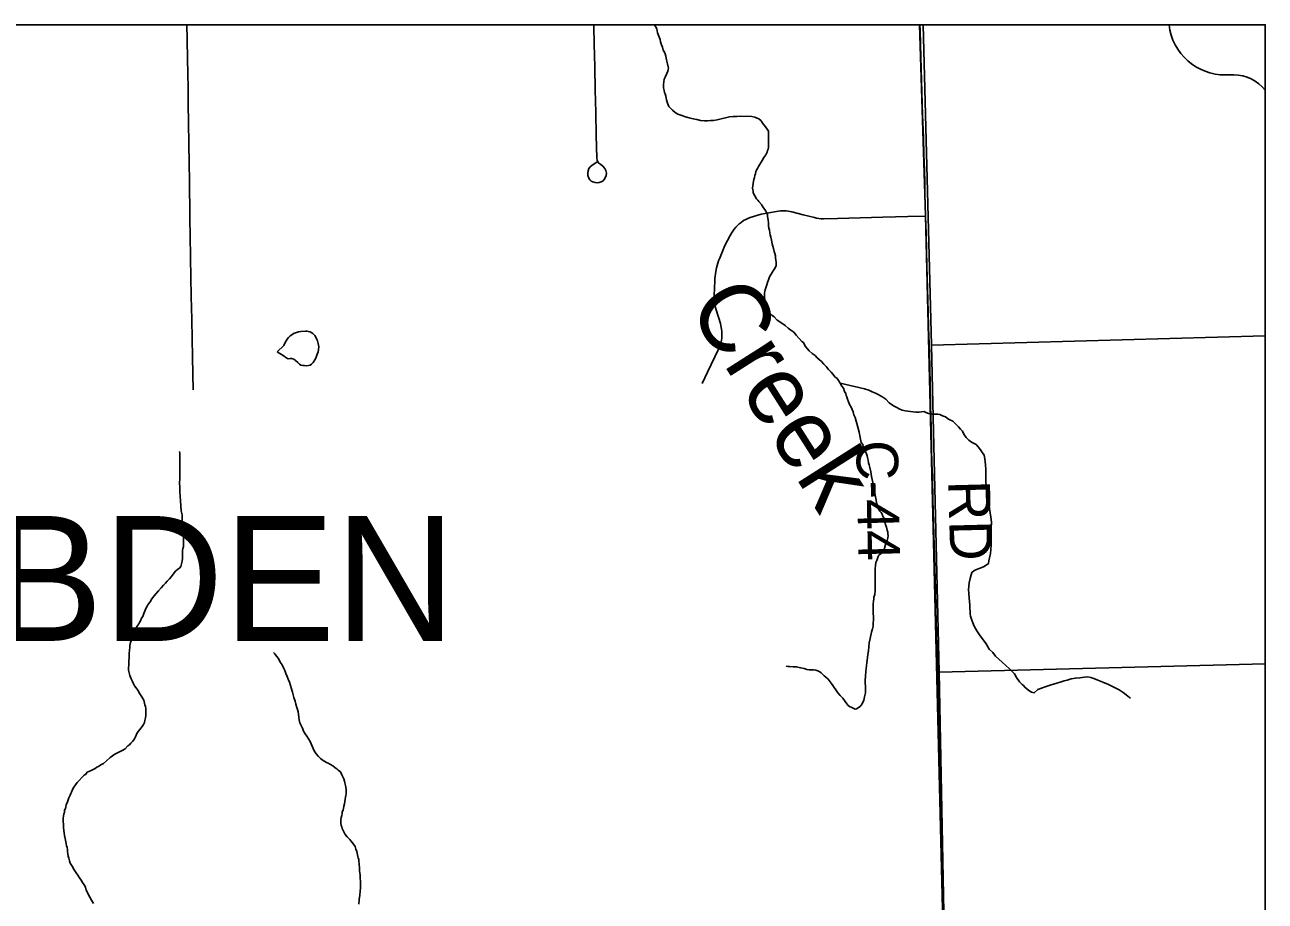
# Model space of a CAD drawing. Extents: x 103424 to 286016, y 38711 to 110967.
# Drawn here: x 166691 to 175680, y 104613 to 110967 of the extents above; entities that cross this region are included whole.
import ezdxf

# ---------------------------------------------------------------- set-up
doc = ezdxf.new("R2010")
doc.units = 0
for name, color, linetype in [('GM_X_Corporation', 7, 'Continuous'), ('GM_X_County_Road', 7, 'Continuous'), ('GM_X_County_Road_Text', 7, 'Continuous'), ('GM_X_Minor_Lake', 7, 'Continuous'), ('GM_X_Minor_River', 7, 'Continuous'), ('GM_X_Minor_River_Text', 7, 'Continuous'), ('GM_X_State_Shield', 7, 'Continuous'), ('GM_X_Township_Road', 7, 'Continuous'), ('GM_X_Township_Text', 7, 'Continuous')]:
    doc.layers.add(name, color=color, linetype=linetype)

msp = doc.modelspace()

# ---------------------------------------------------------------- linework, layer by layer
at = {"layer": 'GM_X_Corporation'}
for points in [[(103423.7, 96534.8), (103423.7, 38711.2), (175679.7, 38711.2), (175679.7, 110967.2), (119699, 110967.2), (119716.9, 106542.5), (119719.8, 106322.8), (119720.8, 106006.3), (119709.7, 99445.7), (119706.4, 99064.2), (119663.9, 96690), (117026.4, 96688.2), (115542.1, 96665), (105081.7, 96574.5)], [(173175.4, 110967.2), (148354.5, 110967.2), (148366.5, 110284), (148366.4, 110242.2), (148494.2, 102114.7), (148500.5, 101714.1), (148505.8, 101377.4), (148509.9, 101119.2), (148594.2, 97294.7), (158050.5, 97608.1), (158064.2, 97608.5), (162306.4, 97749.1), (162479.3, 97753.8), (165116.9, 97825.6), (173478.4, 98058.2), (173457.5, 99090), (173443.3, 99817.2), (173398.5, 101988.3), (173365.2, 103570.9), (173327.2, 105148.6), (173218, 109584.4)], [(175679.7, 98096.3), (175679.7, 110967.2), (173175.4, 110967.2), (173218, 109584.4), (173327.2, 105148.6), (173365.2, 103570.9), (173398.5, 101988.3), (173443.3, 99817.2), (173457.5, 99090), (173478.4, 98058.2)], [(175679.7, 108713), (175679.7, 110967.2), (173201.6, 110967.2), (173261.7, 108645.3)], [(175679.7, 106333.5), (175679.7, 108713), (173261.7, 108645.3), (173268.9, 108327.6), (173317.5, 106273.1)], [(175679.7, 103480.7), (175679.7, 106333.5), (173317.5, 106273.1), (173373.4, 103413.2)]]:
    msp.add_lwpolyline(points, close=True, dxfattribs=at)
at = {"layer": 'GM_X_County_Road'}
msp.add_lwpolyline([(173342.8, 104554.4), (173340.8, 104646), (173337.1, 104811), (173334.7, 104914), (173332.4, 105016.9), (173329.7, 105158.3), (173326.9, 105299.7), (173324.1, 105464.8), (173322.4, 105564), (173320.7, 105663.3), (173317.6, 105788.1), (173314.6, 105912.8), (173310.5, 106077.8), (173306.5, 106242.8), (173303.9, 106349.4), (173301.3, 106455.9), (173298.3, 106562.5), (173294, 106727.5), (173290.2, 106876.7), (173286.3, 107026), (173281.7, 107191), (173277.1, 107356), (173274.8, 107440.6), (173272.4, 107525.3), (173267.8, 107690.3), (173265.1, 107789.3), (173262.3, 107888.4), (173258.7, 108047.7), (173255, 108207.1), (173252, 108348.9), (173249, 108490.7), (173244.2, 108655.7), (173240.8, 108772.3), (173237.4, 108888.9), (173233.1, 109053.9), (173228.9, 109218.9), (173225.9, 109335.5), (173222.8, 109452.2), (173218.8, 109579.7), (173214.3, 109744.7), (173212.1, 109827.4), (173209.9, 109910.1), (173206.2, 110029.7), (173202.6, 110149.3), (173197.5, 110314.3), (173192.5, 110479.3), (173187.5, 110644.3), (173184.7, 110735.5), (173182, 110826.6), (173179.3, 110925), (173178.2, 110967.2)], dxfattribs=at)
at = {"layer": 'GM_X_Minor_Lake'}
for points in [[(168520.8, 108596.4), (168571.5, 108564.3), (168583.7, 108554.2), (168599.9, 108546.2), (168614.1, 108548.3), (168624.1, 108548.4), (168640.3, 108542.4), (168652.5, 108532.3), (168668.8, 108518.3), (168681, 108506.2), (168691.1, 108500.2), (168707.3, 108496.2), (168717.4, 108496.3), (168731.6, 108494.3), (168745.7, 108496.4), (168757.8, 108500.5), (168767.8, 108506.6), (168779.9, 108518.8), (168791.9, 108537.1), (168799.9, 108551.3), (168807.8, 108571.5), (168815.8, 108595.8), (168819.7, 108614.1), (168821.6, 108632.3), (168817.4, 108656.5), (168815.3, 108666.6), (168811.2, 108676.7), (168807.1, 108686.8), (168803, 108698.9), (168792.8, 108715), (168778.6, 108729.1), (168758.3, 108741.1), (168746.2, 108743.1), (168736.1, 108747.1), (168726.2, 108747.1)], [(168726.2, 108747.1), (168691.7, 108742.8), (168675.5, 108740.7), (168653.3, 108734.6), (168643.2, 108730.5), (168627.1, 108720.3), (168613, 108712.1), (168601, 108699.9), (168593, 108687.8), (168585, 108675.6), (168577, 108663.4), (168567, 108643.1)], [(168567, 108643.1), (168520.8, 108596.4)]]:
    msp.add_lwpolyline(points, dxfattribs=at)
at = {"layer": 'GM_X_Minor_River'}
for points in [[(171255, 110967.2), (171261.9, 110955.8), (171270.1, 110937.6), (171274.2, 110923.5), (171276.3, 110909.4), (171294.8, 110860.9), (171298.9, 110844.8), (171305.1, 110822.6), (171311.3, 110804.4), (171317.5, 110784.2), (171325.7, 110768.1), (171331.8, 110755.9), (171335.9, 110739.8), (171342.2, 110713.5), (171348.4, 110683.2), (171352.6, 110663), (171354.7, 110652.9), (171352.7, 110642.8), (171350.8, 110630.7), (171344.8, 110614.5), (171332.8, 110592.2), (171324.9, 110571.9), (171320.9, 110553.7), (171319, 110535.5), (171319.2, 110511.2), (171323.3, 110491), (171327.4, 110476.9), (171331.6, 110466.8), (171335.7, 110448.6), (171341.9, 110422.3), (171348.1, 110398.1), (171358.4, 110373.9), (171374.6, 110357.8), (171384.8, 110347.7), (171403.1, 110331.6), (171423.4, 110319.6), (171451.7, 110309.6), (171478, 110299.7), (171506.4, 110291.7), (171534.7, 110285.8), (171561, 110279.8), (171587.3, 110273.9), (171617.6, 110272), (171637.8, 110272.1), (171660, 110272.2), (171682.2, 110274.4), (171708.4, 110278.5), (171736.7, 110284.8), (171769, 110293), (171797.2, 110299.2), (171823.5, 110301.4), (171849.7, 110303.5), (171873.9, 110305.7), (171958.8, 110302), (171981, 110298.1), (171999.3, 110290.1), (172011.4, 110286.1), (172023.6, 110274.1), (172031.8, 110264), (172039.9, 110251.9), (172050.1, 110239.8), (172058.2, 110227.7), (172070.5, 110211.6), (172080.7, 110195.5), (172080.7, 110185.4), (172080.8, 110171.2), (172080.9, 110161.1), (172081, 110146.9), (172081, 110132.8), (172081.2, 110114.6), (172079.3, 110092.3)], [(172079.3, 110092.3), (172079.4, 110078.2), (172077.4, 110066), (172073.4, 110055.9), (172069.5, 110043.8), (172061.5, 110025.5), (172047.5, 110005.2), (172035.5, 109982.9), (172007.5, 109940.3), (171999.5, 109926.1), (171993.5, 109914), (171989.5, 109903.8), (171985.6, 109885.6), (171981.6, 109875.5), (171977.7, 109861.3), (171973.7, 109845.1), (171971.8, 109833), (171965.9, 109800.6), (171964, 109782.4), (171966.1, 109770.2), (171968.2, 109760.1), (171970.2, 109750), (171992.8, 109705.7), (172002.9, 109695.6), (172011, 109685.5), (172029.3, 109665.4), (172035.5, 109655.3), (172043.6, 109641.2), (172053.8, 109627.1), (172062, 109615), (172068.1, 109600.9), (172072.2, 109588.8), (172074.3, 109578.7), (172076.4, 109564.5), (172078.5, 109552.4), (172080.7, 109530.2), (172080.8, 109509.9), (172082.9, 109493.8), (172087.1, 109477.6), (172089.2, 109459.4), (172093.3, 109443.3), (172097.5, 109427.1), (172101.6, 109404.9), (172107.9, 109378.6), (172116.2, 109344.3), (172122.3, 109324.1), (172126.5, 109308), (172130.6, 109291.8), (172130.7, 109277.6), (172132.8, 109261.5), (172134.9, 109245.3), (172135, 109231.1), (172135.1, 109221), (172129.1, 109204.8), (172113.1, 109182.5), (172099.1, 109158.2), (172089.1, 109146), (172085.1, 109133.8), (172079.2, 109117.6), (172073.2, 109099.4), (172069.3, 109081.2), (172061.3, 109060.9), (172057.4, 109044.7), (172053.4, 109034.6), (172051.4, 109024.5), (172051.5, 109012.3), (172053.9, 108957.7), (172060.1, 108937.5), (172064.2, 108925.4), (172068.3, 108915.3), (172072.4, 108903.2), (172082.6, 108889.1), (172092.8, 108875), (172105, 108863), (172121.2, 108848.9), (172143.6, 108824.7), (172176, 108804.7), (172200.4, 108786.6), (172222.7, 108768.5), (172243, 108752.4), (172263.3, 108738.4), (172281.6, 108718.2), (172301.9, 108694.1), (172322.3, 108671.9), (172334.4, 108663.9), (172346.7, 108637.7), (172375.2, 108603.4), (172397.6, 108583.3), (172417.8, 108569.3), (172434.1, 108553.2), (172448.3, 108541.1), (172464.6, 108525), (172480.8, 108506.9), (172497.1, 108488.8), (172515.4, 108468.6), (172533.7, 108448.5), (172548, 108432.4), (172562.2, 108414.3), (172578.5, 108402.2), (172588.6, 108388.1), (172598.9, 108367.9)], [(172598.9, 108367.9), (172611.1, 108347.8), (172623.3, 108331.7), (172631.5, 108309.5), (172639.7, 108293.3), (172643.8, 108279.2), (172648, 108269.1), (172652.1, 108252.9), (172660.3, 108234.8), (172668.5, 108214.6), (172678.7, 108194.4), (172686.9, 108178.3), (172693, 108162.1), (172699.2, 108139.9), (172707.4, 108119.7), (172728.1, 108049.1), (172736.4, 108014.7), (172744.7, 107976.3), (172753, 107938), (172763.2, 107923.9), (172769.4, 107897.6), (172779.6, 107877.4), (172787.8, 107863.3), (172796, 107841.1), (172798.1, 107829), (172802.3, 107810.8), (172804.4, 107792.6), (172810.5, 107776.5), (172814.7, 107758.3), (172820.9, 107726), (172827.2, 107691.6), (172837.6, 107649.2), (172841.8, 107622.9), (172843.9, 107606.8), (172850.2, 107572.4), (172856.4, 107546.2), (172858.5, 107536.1), (172860.6, 107517.9), (172864.8, 107493.6), (172870.9, 107481.5), (172875.1, 107459.3), (172887.3, 107441.2), (172897.5, 107431.1), (172903.6, 107419), (172909.8, 107402.9), (172917.9, 107390.8), (172924.2, 107362.5), (172930.4, 107338.2), (172934.5, 107326.1), (172940.7, 107303.9), (172944.8, 107289.8), (172944.9, 107279.7), (172947, 107261.5), (172945.1, 107247.3), (172941.2, 107229.1), (172935.2, 107212.9), (172929.2, 107198.7), (172919.3, 107162.3), (172895.3, 107131.8), (172879.2, 107121.6), (172875.2, 107111.5), (172869.2, 107097.3), (172865.3, 107083.1), (172859.3, 107068.9), (172855.4, 107046.7), (172853.5, 107022.4), (172853.6, 107004.2), (172854, 106945.6), (172854.1, 106921.3), (172854.3, 106899), (172852.5, 106866.7), (172850.6, 106836.3), (172844.7, 106818.1), (172842.7, 106806), (172840.8, 106787.8), (172838.9, 106769.5), (172839, 106747.3), (172839.2, 106721), (172839.3, 106698.8), (172841.5, 106676.5), (172841.7, 106650.3), (172839.7, 106632), (172837.9, 106607.8), (172834, 106587.5), (172826, 106563.2), (172818.2, 106518.7), (172810.3, 106486.3), (172806.5, 106458), (172804.6, 106429.6), (172800.8, 106401.3), (172796.8, 106379.1), (172794.9, 106360.8), (172793, 106344.6), (172791.1, 106320.4), (172785.3, 106281.9), (172783.5, 106241.5), (172781.7, 106215.2), (172781.8, 106195), (172784, 106172.7), (172784.1, 106154.5), (172784.1, 106144.4)], [(172598.9, 108367.9), (172776.9, 108328.4), (172807.2, 108318.4), (172831.6, 108306.4), (172855.9, 108296.4), (172876.1, 108286.4), (172892.3, 108278.4), (172908.5, 108268.4), (172930.9, 108252.3), (172955.3, 108226.1), (172985.7, 108204), (173010, 108192), (173028.3, 108182), (173048.5, 108174), (173070.8, 108168.1), (173147.6, 108158.3), (173171.8, 108158.4), (173190, 108160.6), (173208.2, 108162.7), (173220.3, 108156.7), (173240.6, 108148.7), (173264.8, 108144.8), (173289.1, 108144.9), (173307.3, 108145), (173321.4, 108141), (173341.7, 108133), (173364, 108125), (173384.3, 108106.9), (173416.7, 108092.9), (173437, 108072.8), (173457.3, 108052.7), (173471.6, 108036.6), (173485.8, 108020.5), (173496, 108000.3), (173512.3, 107976.1), (173532.7, 107956), (173550.9, 107941.9), (173571.2, 107931.9), (173585.4, 107923.9), (173599.6, 107907.8), (173615.9, 107885.6), (173632.2, 107863.5), (173642.4, 107847.3), (173648.6, 107821.1), (173652.9, 107776.6), (173655.2, 107742.3), (173655.4, 107705.8), (173655.7, 107661.4), (173657.9, 107618.9), (173664.3, 107570.4), (173672.6, 107540.1), (173676.8, 107501.7), (173681.1, 107461.3), (173687.4, 107429), (173691.6, 107398.7), (173695.9, 107360.2), (173694.1, 107317.8), (173694.3, 107281.4), (173694.6, 107240.9), (173692.8, 107210.6), (173692.8, 107196.4), (173691, 107164.1), (173689.2, 107133.7), (173677.4, 107081.1), (173673.5, 107060.8), (173643.3, 107040.5), (173613.1, 107028.2), (173586.9, 107017.9), (173568.7, 107007.7), (173554.7, 106997.6), (173548.7, 106979.3), (173540.8, 106953), (173534.9, 106922.6), (173531, 106894.3), (173529.2, 106872.1), (173531.4, 106843.8), (173533.6, 106813.4), (173537.8, 106785.2), (173540, 106758.9), (173540.1, 106740.7), (173542.3, 106708.3), (173542.4, 106694.2), (173544.5, 106680), (173548.6, 106665.9), (173554.8, 106649.7), (173560.9, 106631.6), (173571.2, 106607.3), (173589.6, 106573.1), (173614, 106536.8), (173638.5, 106506.6), (173658.8, 106478.4), (173679.3, 106440), (173705.7, 106415.9), (173726, 106389.7), (173748.4, 106367.6), (173772.8, 106345.5), (173799.2, 106321.3), (173825.6, 106299.2), (173845.9, 106279.1), (173862.2, 106261), (173878.5, 106234.8)], [(167546.7, 106678.5), (167554.7, 106698.8), (167562.6, 106723.1), (167570.6, 106741.3), (167576.6, 106751.5), (167582.6, 106761.6), (167590.6, 106771.8), (167598.6, 106784), (167612.6, 106806.3), (167628.6, 106826.6), (167642.7, 106844.8), (167658.7, 106863.1), (167678.8, 106885.5), (167696.8, 106903.8), (167710.9, 106920), (167722.9, 106934.2), (167739, 106950.5), (167753, 106966.7), (167767.1, 106985), (167783.1, 107005.3), (167799.2, 107019.5), (167811.2, 107027.7), (167821.3, 107039.9), (167831.1, 107078.3), (167833, 107100.6), (167832.9, 107124.8), (167834.8, 107147.1), (167834.7, 107157.2), (167836.6, 107167.3), (167840.6, 107185.6), (167840.4, 107209.8), (167840.3, 107238.1), (167838.1, 107268.4), (167835.9, 107296.8), (167833.7, 107325), (167833.5, 107351.3), (167831.3, 107375.6), (167831.1, 107414), (167824.9, 107444.3), (167820.6, 107480.7), (167818.4, 107517.1), (167816.1, 107549.4), (167813.9, 107583.8), (167813.7, 107616.2), (167811.5, 107646.5), (167813.3, 107674.8), (167815.2, 107701.1), (167815.1, 107725.3), (167814.9, 107749.6), (167814.7, 107784), (167814.6, 107808.3), (167814.4, 107826.5), (167814.3, 107844.7), (167814.2, 107860.8), (167812.2, 107870.9), (167812.1, 107873)], [(166993.3, 105015.5), (166991.2, 105029.7), (166989, 105043.8), (166982.8, 105068.1), (166978.7, 105090.3), (166976.5, 105108.5), (166974.4, 105126.7), (166972.3, 105146.9), (166972.2, 105163.1), (166972.1, 105175.2), (166970, 105187.3), (166969.9, 105199.4), (166969.8, 105215.6), (166971.7, 105229.8), (166973.7, 105246), (166977.6, 105256.1), (166979.6, 105272.3), (166985.6, 105284.5), (166987.5, 105296.6), (166991.4, 105312.8), (166999.4, 105333.1), (167005.4, 105347.2), (167011.3, 105363.5), (167019.3, 105381.7), (167025.3, 105393.9), (167029.3, 105404), (167037.2, 105422.2), (167047.2, 105440.5), (167059.3, 105456.7), (167071.3, 105473), (167081.3, 105483.1), (167111.4, 105517.6), (167121.4, 105527.8), (167133.5, 105533.9), (167143.5, 105548.1), (167167.7, 105558.4), (167181.8, 105566.5), (167199.9, 105576.7), (167214, 105584.9), (167226.1, 105591), (167242.2, 105601.2), (167260.3, 105611.4), (167282.4, 105631.7), (167308.5, 105656.1), (167342.7, 105678.5), (167372.9, 105692.9), (167401.1, 105709.2), (167417.2, 105717.3), (167437.3, 105739.7), (167449.4, 105747.8), (167459.4, 105758), (167473.5, 105774.2), (167485.5, 105790.5), (167493.5, 105804.7), (167505.4, 105835.1), (167525.5, 105859.4), (167541.5, 105879.7), (167551.5, 105893.9), (167557.5, 105908.1), (167561.4, 105924.3), (167565.4, 105942.5), (167569.3, 105958.7), (167569.2, 105976.9), (167569.1, 105993.1), (167567, 106009.3), (167564.8, 106025.5), (167560.7, 106037.6), (167558.6, 106049.7), (167552.5, 106069.9), (167540.2, 106094.1), (167523.9, 106116.2), (167509.6, 106142.5), (167495.3, 106162.6), (167485.2, 106174.7), (167479, 106188.8), (167470.8, 106207), (167462.6, 106225.1), (167452.4, 106249.4), (167442, 106287.7), (167441.9, 106303.9), (167443.8, 106326.2), (167445.7, 106352.5), (167447.5, 106380.8), (167447.4, 106409.1), (167449.2, 106433.4), (167451.1, 106453.6), (167453.1, 106467.8), (167457, 106488), (167460.9, 106502.2), (167464.9, 106516.4), (167470.8, 106532.6), (167474.8, 106544.7), (167482.8, 106563), (167492.8, 106579.2), (167500.7, 106599.4), (167510.8, 106613.6), (167516.8, 106623.8), (167522.7, 106633.9), (167528.7, 106646.1), (167536.7, 106664.3), (167546.7, 106678.5)], [(169115.4, 104844.1), (169115.3, 104860.3), (169113.2, 104874.4), (169113.2, 104886.5), (169111.1, 104900.7), (169111, 104914.9), (169106.8, 104927), (169104.8, 104937.1), (169102.7, 104949.2), (169100.6, 104961.3), (169096.5, 104973.4), (169090.3, 104989.6), (169084.1, 105009.8), (169073.9, 105025.9), (169063.7, 105040), (169053.6, 105050.1), (169045.4, 105060.1), (169037.3, 105070.2), (169027.1, 105080.3), (169012.9, 105096.4), (168994.5, 105130.7), (168990.4, 105140.7), (168988.3, 105152.9), (168984.2, 105163), (168980.1, 105179.1), (168980, 105189.2), (168981.9, 105203.4), (168983.9, 105219.6), (168987.8, 105235.8), (168989.7, 105249.9), (168991.7, 105260.1), (168997.7, 105276.3), (168999.6, 105286.4), (169003.5, 105302.6), (169007.5, 105318.8), (169009.4, 105337), (169013.3, 105353.2), (169015.3, 105367.4), (169017.2, 105379.5), (169019.2, 105389.6), (169019, 105411.9), (169019, 105424), (169016.9, 105440.2), (169014.8, 105452.3), (169012.7, 105462.4), (169010.6, 105472.5), (169008.5, 105482.6), (169002.3, 105500.7), (168996.2, 105514.9), (168988, 105529), (168977.8, 105551.2), (168961.6, 105563.2), (168951.4, 105573.3), (168939.2, 105579.3), (168923, 105595.4), (168906.7, 105605.4), (168890.5, 105613.4), (168878.4, 105619.5), (168866.2, 105625.5), (168854.1, 105633.5), (168833.8, 105647.5), (168819.5, 105661.6), (168803.3, 105681.8), (168789, 105703.9), (168758.3, 105770.5), (168746, 105790.7), (168733.8, 105810.8), (168723.6, 105827), (168711.4, 105845.1), (168703.1, 105867.3), (168692.9, 105887.5), (168684.7, 105907.7), (168678.5, 105927.9), (168676.4, 105948.1), (168674.2, 105968.3), (168672.1, 105986.5), (168668, 106002.6), (168661.8, 106018.8), (168655.6, 106041), (168649.4, 106063.2), (168641.2, 106089.4), (168630.8, 106127.8), (168622.6, 106154.1), (168616.4, 106178.3), (168608.2, 106202.5), (168600, 106222.7), (168591.8, 106242.9), (168583.6, 106263.1), (168575.3, 106285.3), (168565.1, 106305.4), (168554.9, 106327.6), (168542.7, 106345.8), (168530.4, 106372), (168514.1, 106390.1), (168501.9, 106406.2), (168492.9, 106416.6)], [(172784.1, 106144.4), (172782.2, 106124.2), (172776.3, 106095.8), (172770.4, 106071.5), (172758.5, 106045.2), (172744.5, 106024.9), (172718.3, 106008.6), (172708.2, 106006.5), (172683.9, 106018.5), (172667.7, 106024.5), (172657.6, 106032.5), (172647.4, 106044.6), (172635.2, 106060.8), (172618.8, 106084.9), (172598.5, 106105.1), (172582.2, 106125.2), (172568, 106145.4), (172555.7, 106163.5), (172541.5, 106183.7), (172527.2, 106203.8), (172512.9, 106224), (172496.7, 106238), (172484.5, 106248.1), (172462.2, 106268.2), (172452, 106276.2), (172437.8, 106284.2), (172423.7, 106288.2), (172405.5, 106290.2), (172389.3, 106290.1), (172375.2, 106292), (172359, 106294), (172338.8, 106299.9), (172312.5, 106305.9), (172282.1, 106311.8), (172257.9, 106313.7), (172231.6, 106315.6), (172219.5, 106315.5), (172211.4, 106317.5), (172207.3, 106319.5)], [(173878.5, 106234.8), (173898.9, 106204.5), (173919.2, 106184.4), (173929.3, 106176.4), (173937.5, 106164.3), (173951.7, 106152.2), (173965.9, 106140.2), (173986.2, 106128.1), (174004.4, 106124.2), (174032.5, 106148.6), (174085, 106167), (174129.3, 106181.4), (174169.6, 106193.7), (174201.9, 106204), (174224.1, 106210.2), (174244.3, 106216.4), (174272.5, 106224.6), (174304.8, 106230.8), (174337.1, 106233), (174369.4, 106237.2), (174395.6, 106239.4), (174415.8, 106235.4), (174438.1, 106227.4), (174466.5, 106215.4), (174502.9, 106201.5), (174545.4, 106183.5), (174588, 106163.5), (174622.4, 106145.4), (174650.8, 106127.4), (174673.2, 106109.3), (174695.5, 106091.2), (174704.8, 106084.3)], [(167187.7, 104595.9), (167175.5, 104620.1), (167163.2, 104642.3), (167136.6, 104692.7), (167130.4, 104714.9), (167120.2, 104733.1), (167110, 104749.2), (167099.8, 104765.3), (167087.6, 104783.5), (167075.4, 104801.6), (167063.1, 104819.7), (167048.9, 104841.9), (167034.6, 104868.1), (167020.3, 104888.3), (167014.1, 104906.4), (167010, 104924.6), (167005.8, 104940.8), (167003.7, 104957), (167001.6, 104971.1), (166999.5, 104987.3), (166997.4, 105003.4), (166993.3, 105015.5)], [(169110.9, 104591.3), (169114.7, 104625.7), (169118.6, 104658.1), (169122.5, 104686.4), (169124.3, 104710.7), (169124.2, 104734.9), (169124, 104757.2), (169121.9, 104781.4), (169121.8, 104801.7), (169119.6, 104819.8), (169117.5, 104834), (169115.4, 104844.1)]]:
    msp.add_lwpolyline(points, dxfattribs=at)
at = {"layer": 'GM_X_State_Shield'}
msp.add_line((175393.4, 110603.6), (175451.8, 110603.6), dxfattribs=at)
msp.add_lwpolyline([(175679.7, 110494), (175679.7, 110967.2), (174982.7, 110967.2)], dxfattribs=at)
for centre, radius, start, end in [((175388.9, 111012.1), 408.6, 186.31516, 270.63826), ((175451.8, 110311.7), 291.8, 38.64622, 90)]:
    msp.add_arc(centre, radius, start, end, dxfattribs=at)
at = {"layer": 'GM_X_Township_Road'}
for points in [[(167910.3, 108319.8), (167909.5, 108435.3), (167906.8, 108561.9), (167904, 108688.4), (167900.9, 108833.3), (167897.5, 108998.3), (167894.7, 109137.8), (167891.8, 109277.3), (167889.4, 109442.4), (167887.9, 109553.4), (167886.3, 109664.4), (167885.3, 109748.1), (167884.3, 109831.9), (167882, 109965.7), (167879.8, 110099.6), (167877.6, 110264.6), (167876, 110386.5), (167874.4, 110508.3), (167872.1, 110614.4), (167869.9, 110720.5), (167866.8, 110858.7), (167864.4, 110967.2)], [(170838, 109972.6), (170800.3, 109948), (170788, 109936.5), (170778.6, 109924.7), (170773.5, 109909.2), (170770.1, 109891.7), (170771.2, 109873.5), (170777.5, 109856.3), (170786.4, 109842.4), (170795.7, 109834.7), (170808.3, 109827.9), (170823.6, 109822.8), (170839.7, 109821.8), (170853.8, 109823.9), (170867.6, 109828), (170881.1, 109836.4), (170890.2, 109846.1), (170897.6, 109858.6), (170903.9, 109874.5), (170905.6, 109891.7), (170901.6, 109909.9), (170895, 109925.1), (170880.6, 109942.2), (170865.2, 109953.4), (170850.8, 109963.9), (170843, 109973.1), (170838.3, 109985.4), (170836, 110001.2), (170832.4, 110166.2), (170828.8, 110331.3), (170825.2, 110496.3), (170821.5, 110661.3), (170817.9, 110826.3), (170815.1, 110955.7), (170814.8, 110967.2)], [(171599.5, 108365.5), (171639.5, 108448.5), (171691.6, 108559.6), (171729.1, 108639.7), (171733.1, 108653.1), (171736.6, 108666.8), (171739.2, 108680.6), (171741.2, 108694.5), (171742.7, 108713.2), (171742.2, 108746), (171740.7, 108759.9), (171738.5, 108773.8), (171735.5, 108787.6), (171732, 108801.2), (171700.3, 108901.6), (171695.8, 108917.2), (171692, 108933.5), (171687.7, 108960.8), (171686.2, 108977.3), (171685.7, 109005), (171690.3, 109111.2), (171691.4, 109128.2), (171692.9, 109145.4), (171695.2, 109162.6), (171697.9, 109179.7), (171703.2, 109205), (171707.5, 109221.8), (171712.5, 109238.4), (171718.1, 109254.9), (171724.2, 109271), (171764.8, 109367.2), (171802.5, 109439.3), (171811.9, 109457.1), (171821.2, 109472.1), (171831.5, 109486.3), (171842.9, 109499.7), (171854.9, 109512.4), (171868, 109524.2), (171881.9, 109535), (171900.3, 109547.2), (171915.6, 109555.7), (171931.5, 109563.1), (171947.9, 109569.5), (172026.9, 109593.5), (172138.4, 109614.7), (172152.5, 109616.8), (172166.4, 109618.1), (172180.5, 109618.6), (172208.7, 109617.5), (172222.8, 109615.9), (172236.6, 109613.5), (172250.2, 109610.4), (172331.5, 109589.9), (172412.8, 109569.3), (172428.9, 109565.7), (172445.8, 109562.8), (172462.7, 109560.8), (172479.5, 109559.7), (172579.5, 109562.4), (172744.5, 109566.9), (172909.5, 109571.4), (172999.9, 109573.8), (173090.3, 109576.2), (173218.8, 109579.7)]]:
    msp.add_lwpolyline(points, dxfattribs=at)

# ---------------------------------------------------------------- texts
at = {"layer": 'GM_X_County_Road_Text'}
for s, rotation, p in [('C-44', 271.19613, (172715.4, 107953)), ('RD', 271.48069, (173382.8, 107661.4))]:
    msp.add_text(s, height=301.87, rotation=rotation, dxfattribs=at).set_placement(p)
at = {"layer": 'GM_X_Minor_River_Text'}
msp.add_text('Creek', height=503.46, rotation=302.46465, dxfattribs=at).set_placement((171488.5, 108921.3))
at = {"layer": 'GM_X_Township_Text'}
msp.add_text('HAMBDEN', height=905.61, rotation=0.00001, dxfattribs=at).set_placement((163758, 106500.4))

doc.saveas('drawing.dxf')
